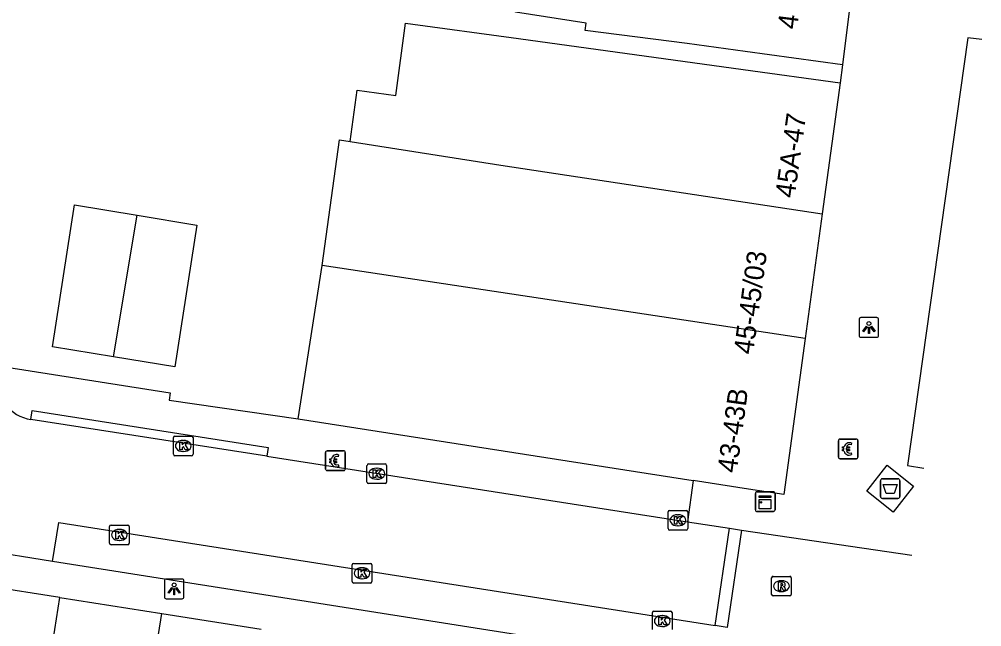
# Model space of a CAD drawing. Extents: x 160379 to 161131, y 383940 to 384849.
# Drawn here: x 161071.71 to 161120.73, y 384140.05 to 384170.97 of the extents above; entities that cross this region are included whole.
import ezdxf

# ---------------------------------------------------------------- set-up
doc = ezdxf.new("R2010")
doc.units = 0
for name, color, linetype in [('IMGEO_Afval_apart_plaats', 7, 'Continuous'), ('IMGEO_Betaalautomaat', 7, 'Continuous'), ('IMGEO_Kast', 7, 'Continuous'), ('IMGEO_Kolk', 7, 'Continuous'), ('IMGEO_Lichtpunt', 7, 'Continuous'), ('IMGEO_Pand', 7, 'Continuous'), ('IMGEO_Pand_nummerreeks', 7, 'Continuous'), ('IMGEO_Rijbaan_lokaal_open', 7, 'Continuous'), ('IMGEO_Rioolput', 7, 'Continuous'), ('IMGEO_Voetpad_gesloten', 7, 'Continuous'), ('IMGEO_Voetpad_open', 7, 'Continuous')]:
    doc.layers.add(name, color=color, linetype=linetype)

msp = doc.modelspace()

# ---------------------------------------------------------------- linework, layer by layer
at = {"layer": 'IMGEO_Afval_apart_plaats'}
for p, q in [((161115.57, 384146.678), (161115.57, 384147.478)), ((161115.57, 384147.478), (161115.57, 384146.678)), ((161115.67, 384147.578), (161116.46, 384147.578)), ((161116.46, 384147.578), (161115.67, 384147.578)), ((161116.56, 384147.478), (161116.56, 384146.678)), ((161116.56, 384146.678), (161116.56, 384147.478)), ((161116.46, 384146.578), (161115.67, 384146.578)), ((161115.67, 384146.578), (161116.46, 384146.578))]:
    msp.add_line(p, q, dxfattribs=at)
msp.add_lwpolyline([(161115.713, 384147.292), (161116.417, 384147.292), (161116.268, 384146.822), (161115.862, 384146.822), (161115.713, 384147.292)], dxfattribs=at)
for centre, start, end in [((161115.67, 384147.478), 90, 180), ((161115.67, 384147.478), 90, 180), ((161116.46, 384147.478), 0, 90), ((161116.46, 384147.478), 360, 90), ((161115.67, 384146.678), 180, 270), ((161115.67, 384146.678), 180, 270), ((161116.46, 384146.678), 270, 0), ((161116.46, 384146.678), 270, 0)]:
    msp.add_arc(centre, 0.1, start, end, dxfattribs=at)
at = {"layer": 'IMGEO_Betaalautomaat'}
for p, q in [((161113.425, 384148.677), (161113.425, 384149.518)), ((161113.425, 384149.518), (161113.425, 384148.677)), ((161113.5, 384149.601), (161114.341, 384149.601)), ((161114.341, 384149.601), (161113.5, 384149.601)), ((161114.087, 384149.406), (161114.07, 384149.306)), ((161114.424, 384149.527), (161114.424, 384148.686)), ((161114.424, 384148.686), (161114.424, 384149.527)), ((161087.312, 384148.076), (161087.312, 384148.917)), ((161087.312, 384148.917), (161087.312, 384148.076)), ((161087.387, 384149), (161088.228, 384149)), ((161088.228, 384149), (161087.387, 384149)), ((161088.311, 384148.926), (161088.311, 384148.085)), ((161088.311, 384148.085), (161088.311, 384148.926)), ((161113.708, 384149.065), (161113.708, 384149.133)), ((161113.829, 384149.133), (161113.829, 384149.065)), ((161114.074, 384148.9), (161114.096, 384148.813)), ((161087.595, 384148.464), (161087.595, 384148.532)), ((161087.716, 384148.532), (161087.716, 384148.464)), ((161087.974, 384148.805), (161087.957, 384148.705)), ((161114.35, 384148.602), (161113.509, 384148.602)), ((161113.509, 384148.602), (161114.35, 384148.602)), ((161088.237, 384148.001), (161087.396, 384148.001)), ((161087.396, 384148.001), (161088.237, 384148.001)), ((161087.961, 384148.299), (161087.983, 384148.212))]:
    msp.add_line(p, q, dxfattribs=at)
for points in [[(161113.708, 384149.133), (161113.639, 384149.133), (161113.639, 384149.202), (161113.718, 384149.202)], [(161113.713, 384148.996), (161113.639, 384148.996), (161113.639, 384149.065), (161113.708, 384149.065)], [(161113.84, 384149.202), (161113.987, 384149.202), (161113.987, 384149.133), (161113.829, 384149.133)], [(161113.829, 384149.065), (161113.987, 384149.065), (161113.987, 384148.996), (161113.843, 384148.996)], [(161087.595, 384148.532), (161087.526, 384148.532), (161087.526, 384148.601), (161087.605, 384148.601)], [(161087.6, 384148.395), (161087.526, 384148.395), (161087.526, 384148.464), (161087.595, 384148.464)], [(161087.727, 384148.601), (161087.874, 384148.601), (161087.874, 384148.532), (161087.716, 384148.532)], [(161087.716, 384148.464), (161087.874, 384148.464), (161087.874, 384148.395), (161087.73, 384148.395)]]:
    msp.add_lwpolyline(points, dxfattribs=at)
for centre, radius, start, end in [((161113.503, 384149.524), 0.0779, 92.4484, 184.2845), ((161113.503, 384149.524), 0.0779, 92.4484, 184.2845), ((161114.001, 384149.126), 0.293, 73.014, 165.0139), ((161114.007, 384149.139), 0.179, 69.3236, 159.5683), ((161114.347, 384149.524), 0.0779, 2.4484, 94.2845), ((161114.347, 384149.524), 0.0779, 2.4484, 94.2845), ((161087.39, 384148.923), 0.0779, 92.4484, 184.2845), ((161087.39, 384148.923), 0.0779, 92.4484, 184.2845), ((161087.888, 384148.525), 0.293, 73.014, 165.0139), ((161088.234, 384148.923), 0.0779, 2.4484, 94.2845), ((161088.234, 384148.923), 0.0779, 2.4484, 94.2845), ((161113.974, 384149.051), 0.267, 191.8096, 297.0389), ((161114.007, 384149.066), 0.179, 202.7625, 291.8693), ((161087.861, 384148.45), 0.267, 191.8096, 297.0389), ((161087.894, 384148.538), 0.179, 69.3236, 159.5683), ((161087.894, 384148.465), 0.179, 202.7625, 291.8693), ((161113.503, 384148.68), 0.0779, 182.4484, 274.2845), ((161113.503, 384148.68), 0.0779, 182.4484, 274.2845), ((161114.347, 384148.68), 0.0779, 272.4484, 4.2845), ((161114.347, 384148.68), 0.0779, 272.4484, 4.2845), ((161087.39, 384148.079), 0.0779, 182.4484, 274.2845), ((161087.39, 384148.079), 0.0779, 182.4484, 274.2845), ((161088.234, 384148.079), 0.0779, 272.4484, 4.2845), ((161088.234, 384148.079), 0.0779, 272.4484, 4.2845)]:
    msp.add_arc(centre, radius, start, end, dxfattribs=at)
at = {"layer": 'IMGEO_Kast'}
for p, q in [((161109.275, 384146.916), (161110.116, 384146.916)), ((161110.116, 384146.916), (161109.275, 384146.916)), ((161109.2, 384145.991), (161109.2, 384146.832)), ((161109.2, 384146.832), (161109.2, 384145.991)), ((161110.2, 384146.841), (161110.2, 384146)), ((161110.2, 384146), (161110.2, 384146.841)), ((161110.125, 384145.916), (161109.284, 384145.916)), ((161109.284, 384145.916), (161110.125, 384145.916))]:
    msp.add_line(p, q, dxfattribs=at)
for points in [[(161109.395, 384146.706), (161109.995, 384146.706), (161109.995, 384146.621), (161109.395, 384146.621), (161109.395, 384146.706)], [(161109.395, 384146.531), (161109.995, 384146.531), (161109.995, 384146.042), (161109.395, 384146.042), (161109.395, 384146.531)]]:
    msp.add_lwpolyline(points, dxfattribs=at)
msp.add_circle((161109.479, 384146.38), 0.0377, dxfattribs=at)
for centre, start, end in [((161109.278, 384146.838), 92.4484, 184.2845), ((161109.278, 384146.838), 92.4484, 184.2845), ((161110.122, 384146.838), 2.4484, 94.2845), ((161110.122, 384146.838), 2.4484, 94.2845), ((161109.278, 384145.994), 182.4484, 274.2845), ((161109.278, 384145.994), 182.4484, 274.2845), ((161110.122, 384145.994), 272.4484, 4.2845), ((161110.122, 384145.994), 272.4484, 4.2845)]:
    msp.add_arc(centre, 0.0779, start, end, dxfattribs=at)
at = {"layer": 'IMGEO_Kolk'}
for p, q in [((161079.562, 384148.825), (161079.562, 384149.677)), ((161079.637, 384149.751), (161080.489, 384149.751)), ((161080.05, 384149.531), (161080.075, 384149.531)), ((161080.563, 384149.677), (161080.563, 384148.825)), ((161080.073, 384148.971), (161080.048, 384148.971)), ((161080.489, 384148.751), (161079.637, 384148.751)), ((161089.496, 384148.338), (161090.348, 384148.338)), ((161089.421, 384147.412), (161089.421, 384148.264)), ((161089.909, 384148.118), (161089.934, 384148.118)), ((161090.422, 384148.264), (161090.422, 384147.412)), ((161089.932, 384147.558), (161089.907, 384147.558)), ((161090.348, 384147.338), (161089.496, 384147.338)), ((161104.752, 384145.041), (161104.752, 384145.893)), ((161104.827, 384145.967), (161105.679, 384145.967)), ((161105.753, 384145.893), (161105.753, 384145.041)), ((161105.24, 384145.747), (161105.265, 384145.747)), ((161076.31, 384144.295), (161076.31, 384145.147)), ((161076.385, 384145.221), (161077.237, 384145.221)), ((161076.798, 384145.001), (161076.823, 384145.001)), ((161077.311, 384145.147), (161077.311, 384144.295)), ((161105.679, 384144.967), (161104.827, 384144.967)), ((161105.263, 384145.187), (161105.238, 384145.187)), ((161076.821, 384144.441), (161076.796, 384144.441)), ((161077.237, 384144.221), (161076.385, 384144.221)), ((161088.668, 384142.345), (161088.668, 384143.197)), ((161088.743, 384143.271), (161089.595, 384143.271)), ((161089.156, 384143.051), (161089.181, 384143.051)), ((161089.669, 384143.197), (161089.669, 384142.345)), ((161089.179, 384142.491), (161089.154, 384142.491)), ((161089.595, 384142.271), (161088.743, 384142.271)), ((161103.957, 384139.912), (161103.957, 384140.764)), ((161104.032, 384140.838), (161104.884, 384140.838)), ((161104.445, 384140.618), (161104.47, 384140.618)), ((161104.958, 384140.764), (161104.958, 384139.912)), ((161104.468, 384140.058), (161104.443, 384140.058))]:
    msp.add_line(p, q, dxfattribs=at)
for points in [[(161079.562, 384148.825), (161079.562, 384149.677)], [(161079.637, 384149.751), (161080.489, 384149.751)], [(161079.883, 384149.451), (161080.006, 384149.451), (161080.006, 384149.3), (161080.136, 384149.451), (161080.3, 384149.451), (161080.154, 384149.3), (161080.307, 384149.051), (161080.155, 384149.051), (161080.07, 384149.215), (161080.006, 384149.148), (161080.006, 384149.051), (161079.883, 384149.051), (161079.883, 384149.451)], [(161080.563, 384149.677), (161080.563, 384148.825)], [(161080.489, 384148.751), (161079.637, 384148.751)], [(161089.496, 384148.338), (161090.348, 384148.338)], [(161089.421, 384147.412), (161089.421, 384148.264)], [(161089.742, 384148.038), (161089.865, 384148.038), (161089.865, 384147.887), (161089.995, 384148.038), (161090.159, 384148.038), (161090.013, 384147.887), (161090.166, 384147.638), (161090.014, 384147.638), (161089.929, 384147.802), (161089.865, 384147.735), (161089.865, 384147.638), (161089.742, 384147.638), (161089.742, 384148.038)], [(161090.422, 384148.264), (161090.422, 384147.412)], [(161090.348, 384147.338), (161089.496, 384147.338)], [(161104.752, 384145.041), (161104.752, 384145.893)], [(161104.827, 384145.967), (161105.679, 384145.967)], [(161105.753, 384145.893), (161105.753, 384145.041)], [(161105.073, 384145.667), (161105.196, 384145.667), (161105.196, 384145.516), (161105.326, 384145.667), (161105.49, 384145.667), (161105.344, 384145.516), (161105.497, 384145.267), (161105.345, 384145.267), (161105.26, 384145.431), (161105.196, 384145.364), (161105.196, 384145.267), (161105.073, 384145.267), (161105.073, 384145.667)], [(161076.31, 384144.295), (161076.31, 384145.147)], [(161076.385, 384145.221), (161077.237, 384145.221)], [(161076.631, 384144.921), (161076.754, 384144.921), (161076.754, 384144.77), (161076.884, 384144.921), (161077.048, 384144.921), (161076.902, 384144.77), (161077.055, 384144.521), (161076.903, 384144.521), (161076.818, 384144.685), (161076.754, 384144.618), (161076.754, 384144.521), (161076.631, 384144.521), (161076.631, 384144.921)], [(161077.311, 384145.147), (161077.311, 384144.295)], [(161105.679, 384144.967), (161104.827, 384144.967)], [(161077.237, 384144.221), (161076.385, 384144.221)], [(161088.668, 384142.345), (161088.668, 384143.197)], [(161088.743, 384143.271), (161089.595, 384143.271)], [(161088.989, 384142.971), (161089.112, 384142.971), (161089.112, 384142.82), (161089.242, 384142.971), (161089.406, 384142.971), (161089.26, 384142.82), (161089.413, 384142.571), (161089.261, 384142.571), (161089.176, 384142.735), (161089.112, 384142.668), (161089.112, 384142.571), (161088.989, 384142.571), (161088.989, 384142.971)], [(161089.669, 384143.197), (161089.669, 384142.345)], [(161089.595, 384142.271), (161088.743, 384142.271)], [(161103.957, 384139.912), (161103.957, 384140.764)], [(161104.032, 384140.838), (161104.884, 384140.838)], [(161104.278, 384140.538), (161104.401, 384140.538), (161104.401, 384140.387), (161104.531, 384140.538), (161104.695, 384140.538), (161104.549, 384140.387), (161104.702, 384140.138), (161104.55, 384140.138), (161104.465, 384140.302), (161104.401, 384140.235), (161104.401, 384140.138), (161104.278, 384140.138), (161104.278, 384140.538)], [(161104.958, 384140.764), (161104.958, 384139.912)]]:
    msp.add_lwpolyline(points, dxfattribs=at)
for centre, start, end in [((161079.639, 384149.675), 91.552, 178.448), ((161079.639, 384149.675), 91.552, 178.448), ((161080.487, 384149.675), 1.552, 88.448), ((161080.487, 384149.675), 1.552, 88.448), ((161079.639, 384148.827), 181.552, 268.448), ((161079.639, 384148.827), 181.552, 268.448), ((161080.487, 384148.827), 271.552, 358.448), ((161080.487, 384148.827), 271.552, 358.448), ((161089.498, 384148.262), 91.552, 178.448), ((161089.498, 384148.262), 91.552, 178.448), ((161090.346, 384148.262), 1.552, 88.448), ((161090.346, 384148.262), 1.552, 88.448), ((161089.498, 384147.414), 181.552, 268.448), ((161089.498, 384147.414), 181.552, 268.448), ((161090.346, 384147.414), 271.552, 358.448), ((161090.346, 384147.414), 271.552, 358.448), ((161104.829, 384145.891), 91.552, 178.448), ((161104.829, 384145.891), 91.552, 178.448), ((161105.677, 384145.891), 1.552, 88.448), ((161105.677, 384145.891), 1.552, 88.448), ((161076.387, 384145.145), 91.552, 178.448), ((161076.387, 384145.145), 91.552, 178.448), ((161077.235, 384145.145), 1.552, 88.448), ((161077.235, 384145.145), 1.552, 88.448), ((161104.829, 384145.043), 181.552, 268.448), ((161104.829, 384145.043), 181.552, 268.448), ((161105.677, 384145.043), 271.552, 358.448), ((161105.677, 384145.043), 271.552, 358.448), ((161076.387, 384144.297), 181.552, 268.448), ((161076.387, 384144.297), 181.552, 268.448), ((161077.235, 384144.297), 271.552, 358.448), ((161077.235, 384144.297), 271.552, 358.448), ((161088.745, 384143.195), 91.552, 178.448), ((161088.745, 384143.195), 91.552, 178.448), ((161089.593, 384143.195), 1.552, 88.448), ((161089.593, 384143.195), 1.552, 88.448), ((161088.745, 384142.347), 181.552, 268.448), ((161088.745, 384142.347), 181.552, 268.448), ((161089.593, 384142.347), 271.552, 358.448), ((161089.593, 384142.347), 271.552, 358.448), ((161104.034, 384140.762), 91.552, 178.448), ((161104.034, 384140.762), 91.552, 178.448), ((161104.882, 384140.762), 1.552, 88.448), ((161104.882, 384140.762), 1.552, 88.448)]:
    msp.add_arc(centre, 0.0765, start, end, dxfattribs=at)
for centre, major_axis, ratio, start_param, end_param in [((161080.049, 384149.251), (-0.387, 0.002), 0.722429, 4.712389, 7.853982), ((161080.074, 384149.251), (-0.39, 0.002), 0.717154, 1.570796, 4.712389), ((161089.908, 384147.838), (-0.387, 0.002), 0.722429, 4.712389, 7.853982), ((161089.933, 384147.838), (-0.39, 0.002), 0.717154, 1.570796, 4.712389), ((161105.239, 384145.467), (-0.387, 0.002), 0.722429, 4.712389, 7.853982), ((161105.264, 384145.467), (-0.39, 0.002), 0.717154, 1.570796, 4.712389), ((161076.797, 384144.721), (-0.387, 0.002), 0.722429, 4.712389, 7.853982), ((161076.822, 384144.721), (-0.39, 0.002), 0.717154, 1.570796, 4.712389), ((161089.155, 384142.771), (-0.387, 0.002), 0.722429, 4.712389, 7.853982), ((161089.18, 384142.771), (-0.39, 0.002), 0.717154, 1.570796, 4.712389), ((161104.444, 384140.338), (-0.387, 0.002), 0.722429, 4.712389, 7.853982), ((161104.469, 384140.338), (-0.39, 0.002), 0.717154, 1.570796, 4.712389)]:
    msp.add_ellipse(centre, major_axis=major_axis, ratio=ratio, start_param=start_param, end_param=end_param, dxfattribs=at)
at = {"layer": 'IMGEO_Lichtpunt'}
for p, q in [((161114.482, 384155.687), (161114.482, 384154.88)), ((161114.482, 384155.687), (161114.482, 384154.88)), ((161115.384, 384155.782), (161114.576, 384155.782)), ((161115.384, 384155.782), (161114.576, 384155.782)), ((161115.478, 384154.88), (161115.478, 384155.687)), ((161115.478, 384154.88), (161115.478, 384155.687)), ((161114.576, 384154.786), (161115.384, 384154.786)), ((161114.576, 384154.786), (161115.384, 384154.786)), ((161080.004, 384142.472), (161079.196, 384142.472)), ((161080.004, 384142.472), (161079.196, 384142.472)), ((161079.102, 384142.377), (161079.102, 384141.57)), ((161079.102, 384142.377), (161079.102, 384141.57)), ((161080.098, 384141.57), (161080.098, 384142.377)), ((161080.098, 384141.57), (161080.098, 384142.377)), ((161079.196, 384141.476), (161080.004, 384141.476)), ((161079.196, 384141.476), (161080.004, 384141.476))]:
    msp.add_line(p, q, dxfattribs=at)
for points in [[(161114.856, 384155.351), (161114.895, 384155.323), (161114.707, 384155.061), (161114.669, 384155.088), (161114.856, 384155.351)], [(161114.958, 384155.303), (161115.005, 384155.303), (161115.005, 384154.981), (161114.958, 384154.981), (161114.958, 384155.303)], [(161115.068, 384155.323), (161115.106, 384155.35), (161115.293, 384155.088), (161115.254, 384155.06), (161115.068, 384155.323)], [(161079.476, 384142.041), (161079.515, 384142.013), (161079.327, 384141.751), (161079.289, 384141.778), (161079.476, 384142.041)], [(161079.578, 384141.993), (161079.625, 384141.993), (161079.625, 384141.671), (161079.578, 384141.671), (161079.578, 384141.993)], [(161079.688, 384142.013), (161079.726, 384142.04), (161079.913, 384141.778), (161079.874, 384141.75), (161079.688, 384142.013)]]:
    msp.add_lwpolyline(points, dxfattribs=at)
for centre in [(161114.981, 384155.485), (161079.601, 384142.175)]:
    msp.add_circle(centre, 0.0994, dxfattribs=at)
for centre, start, end in [((161114.576, 384155.687), 90, 180), ((161114.576, 384155.687), 90, 180), ((161115.384, 384155.687), 0, 90), ((161115.384, 384155.687), 0, 90), ((161114.576, 384154.88), 180, 270), ((161114.576, 384154.88), 180, 270), ((161115.384, 384154.88), 270, 0), ((161115.384, 384154.88), 270, 360), ((161079.196, 384142.377), 90, 180), ((161079.196, 384142.377), 90, 180), ((161080.004, 384142.377), 0, 90), ((161080.004, 384142.377), 0, 90), ((161079.196, 384141.57), 180, 270), ((161079.196, 384141.57), 180, 270), ((161080.004, 384141.57), 270, 0), ((161080.004, 384141.57), 270, 360)]:
    msp.add_arc(centre, 0.0946, start, end, dxfattribs=at)
at = {"layer": 'IMGEO_Pand'}
for points in [[(161113.639, 384168.655), (161108.686, 384169.337), (161105.732, 384169.743), (161100.539, 384170.403), (161100.582, 384170.771), (161096.978, 384171.333), (161097.23, 384173.859), (161101.134, 384175.749), (161101.064, 384175.38), (161106.25, 384174.766), (161106.285, 384175.101)], [(161114.34, 384174.269), (161113.639, 384168.655)], [(161088.56, 384164.751), (161088.919, 384167.367), (161090.882, 384167.098), (161091.388, 384170.782), (161097.13, 384169.994), (161108.573, 384168.423), (161113.526, 384167.743)], [(161113.526, 384167.743), (161112.608, 384161.064)], [(161087.141, 384158.441), (161088.027, 384164.834), (161088.56, 384164.751)], [(161088.56, 384164.751), (161096.245, 384163.552), (161112.608, 384161.064)], [(161076.515, 384153.795), (161073.408, 384154.305), (161074.533, 384161.518), (161077.718, 384160.995)], [(161077.718, 384160.995), (161080.76, 384160.496), (161079.634, 384153.283), (161076.515, 384153.795)], [(161076.515, 384153.795), (161077.718, 384160.995)], [(161112.608, 384161.064), (161111.736, 384154.723)], [(161085.922, 384150.627), (161087.141, 384158.441)], [(161111.736, 384154.723), (161087.141, 384158.441)], [(161111.736, 384154.723), (161110.643, 384146.774), (161108.853, 384147.053), (161106.03, 384147.493)], [(161085.922, 384150.627), (161106.03, 384147.493)], [(161077.616, 384132.179), (161072.431, 384133.011), (161073.008, 384136.645), (161073.786, 384141.544)], [(161073.786, 384141.544), (161078.965, 384140.727)], [(161077.616, 384132.179), (161078.965, 384140.727)], [(161078.965, 384140.727), (161084.026, 384139.929)]]:
    msp.add_lwpolyline(points, dxfattribs=at)
at = {"layer": 'IMGEO_Rijbaan_lokaal_open'}
for points in [[(161084.314, 384148.728), (161072.301, 384150.599)], [(161084.314, 384148.728), (161105.74, 384145.394)], [(161105.74, 384145.394), (161107.878, 384145.065)], [(161073.41, 384143.376), (161073.733, 384145.353), (161107.152, 384140.109)], [(161107.152, 384140.109), (161107.878, 384145.065)], [(161073.41, 384143.376), (161066.22, 384144.526)]]:
    msp.add_lwpolyline(points, dxfattribs=at)
msp.add_arc((161072.55, 384152.456), 1.873, 214.5603, 262.3731, dxfattribs=at)
at = {"layer": 'IMGEO_Rioolput'}
for p, q in [((161110.028, 384141.687), (161110.028, 384142.539)), ((161110.103, 384142.613), (161110.955, 384142.613)), ((161111.029, 384142.539), (161111.029, 384141.687)), ((161110.516, 384142.393), (161110.541, 384142.393)), ((161110.955, 384141.613), (161110.103, 384141.613)), ((161110.539, 384141.833), (161110.514, 384141.833))]:
    msp.add_line(p, q, dxfattribs=at)
for points in [[(161110.028, 384141.687), (161110.028, 384142.539)], [(161110.103, 384142.613), (161110.955, 384142.613)], [(161111.029, 384142.539), (161111.029, 384141.687)], [(161110.617, 384142.311), (161110.365, 384142.313), (161110.365, 384141.913)], [(161110.365, 384141.913), (161110.489, 384141.913), (161110.489, 384142.075), (161110.5, 384142.075)], [(161110.543, 384142.232), (161110.489, 384142.232), (161110.489, 384142.151)], [(161110.489, 384142.151), (161110.541, 384142.151)], [(161110.547, 384142.046), (161110.618, 384141.913), (161110.758, 384141.913), (161110.693, 384142.039)], [(161110.955, 384141.613), (161110.103, 384141.613)]]:
    msp.add_lwpolyline(points, dxfattribs=at)
for centre, radius, start, end in [((161110.105, 384142.537), 0.0765, 91.552, 178.448), ((161110.105, 384142.537), 0.0765, 91.552, 178.448), ((161110.953, 384142.537), 0.0765, 1.552, 88.448), ((161110.953, 384142.537), 0.0765, 1.552, 88.448), ((161110.499, 384142.022), 0.0533, 26.0293, 88.6989), ((161110.525, 384142.34), 0.19, 274.7715, 282.9687), ((161110.549, 384142.136), 0.0964, 77.0061, 93.1865), ((161110.563, 384142.193), 0.0378, 276.6634, 79.6772), ((161110.616, 384142.201), 0.109, 350.3612, 89.416), ((161110.614, 384142.201), 0.112, 277.5842, 350.9817), ((161110.598, 384141.986), 0.108, 29.5134, 73.7905), ((161110.105, 384141.689), 0.0765, 181.552, 268.448), ((161110.105, 384141.689), 0.0765, 181.552, 268.448), ((161110.953, 384141.689), 0.0765, 271.552, 358.448), ((161110.953, 384141.689), 0.0765, 271.552, 358.448)]:
    msp.add_arc(centre, radius, start, end, dxfattribs=at)
for centre, major_axis, ratio, start_param, end_param in [((161110.515, 384142.113), (-0.387, 0.002), 0.722429, 4.712389, 7.853982), ((161110.54, 384142.113), (-0.39, 0.002), 0.717154, 1.570796, 4.712389)]:
    msp.add_ellipse(centre, major_axis=major_axis, ratio=ratio, start_param=start_param, end_param=end_param, dxfattribs=at)
at = {"layer": 'IMGEO_Voetpad_gesloten'}
msp.add_lwpolyline([(161117.26, 384147.211), (161116.212, 384145.884), (161114.869, 384146.944), (161115.917, 384148.271), (161117.26, 384147.211)], dxfattribs=at)
at = {"layer": 'IMGEO_Voetpad_open'}
for points in [[(161120.728, 384169.943), (161120.015, 384170.032), (161116.939, 384148.248), (161117.774, 384148.113)], [(161113.639, 384168.655), (161113.526, 384167.743)], [(161069.879, 384153.442), (161079.394, 384151.951), (161079.339, 384151.585), (161085.922, 384150.627)], [(161072.301, 384150.599), (161072.373, 384151.049), (161084.389, 384149.166), (161084.314, 384148.728)], [(161106.03, 384147.493), (161105.74, 384145.394)], [(161108.488, 384144.971), (161107.757, 384140.014)], [(161107.878, 384145.065), (161108.488, 384144.971)], [(161108.488, 384144.971), (161117.175, 384143.683)], [(161073.786, 384141.544), (161066.393, 384142.689), (161065.235, 384144.684)], [(161105.406, 384138.322), (161103.429, 384138.641), (161073.41, 384143.376)], [(161107.757, 384140.014), (161107.152, 384140.109)]]:
    msp.add_lwpolyline(points, dxfattribs=at)

# ---------------------------------------------------------------- texts
at = {"layer": 'IMGEO_Pand_nummerreeks'}
for s, rotation, p in [('47A', 82.8783, (161111.321, 384170.429)), ('45A-47', 81.9788, (161111.191, 384161.841)), ('45-45/03', 82.1679, (161109.076, 384153.876)), ('43-43B', 82.1736, (161108.247, 384147.844))]:
    msp.add_text(s, height=1, rotation=rotation, dxfattribs=at).set_placement(p)

doc.saveas('drawing.dxf')
